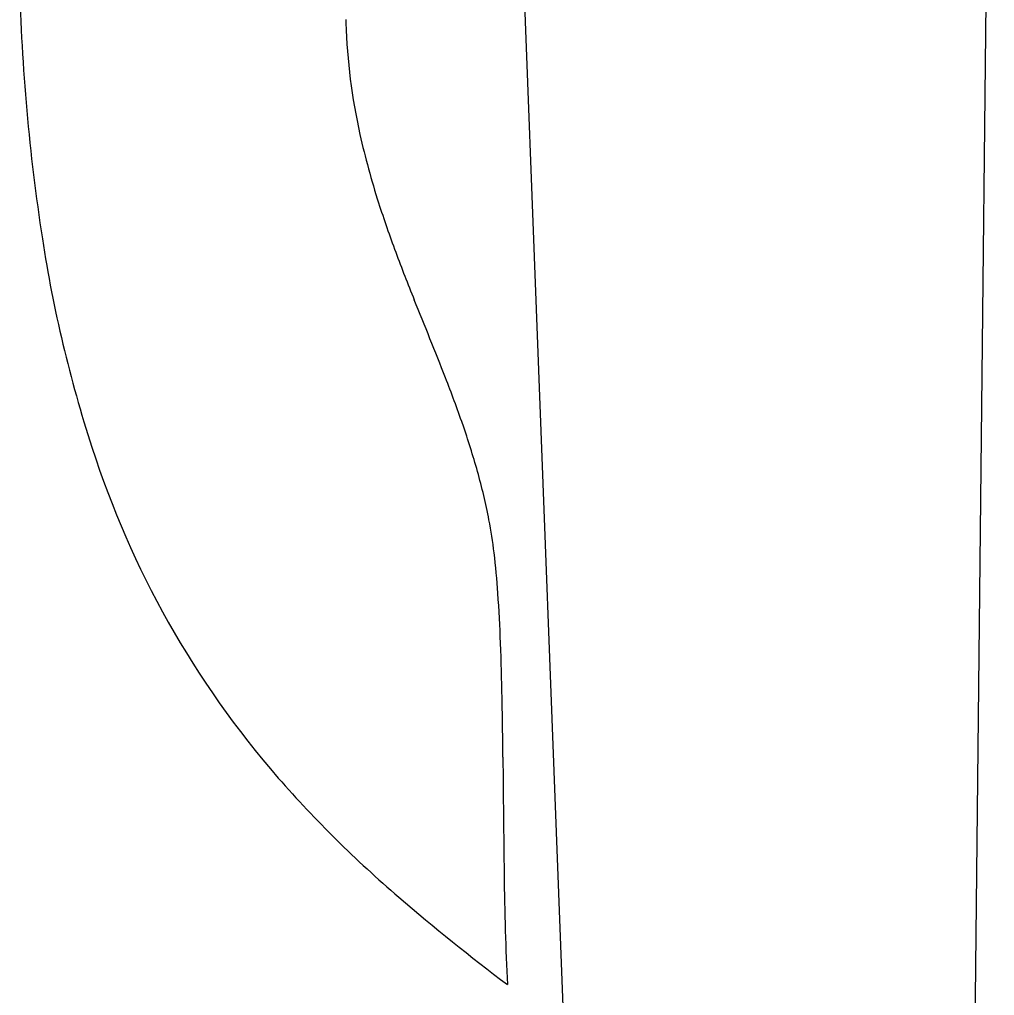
# Model space of a CAD drawing. Extents: x 42133 to 45533, y 41351 to 47951.
# Drawn here: x 42701.48 to 42705.672, y 47518.498 to 47522.694 of the extents above; entities that cross this region are included whole.
import ezdxf

# ---------------------------------------------------------------- set-up
doc = ezdxf.new("R2010")
doc.units = 0
doc.layers.add('P_TRAF_SIGN_SignDetails', color=7, linetype='Continuous')

msp = doc.modelspace()

# ---------------------------------------------------------------- linework, layer by layer
at = {"layer": 'P_TRAF_SIGN_SignDetails'}
for points in [[(42705.6715, 47526.2472), (42705.5779, 47517.5531)], [(42705.6715, 47526.2472), (42705.5779, 47517.5531)], [(42705.6715, 47526.2472), (42705.5779, 47517.5531)], [(42703.9411, 47515.2278), (42703.6369, 47523.173)], [(42703.9411, 47515.2278), (42703.6369, 47523.173)], [(42703.9411, 47515.2278), (42703.6369, 47523.173)]]:
    msp.add_lwpolyline(points, dxfattribs=at)
for centre, radius, start, end in [((42710.0575, 47523.0616), 8.58, 181.35856, 188.79202), ((42710.0575, 47523.0616), 8.58, 181.35856, 188.79202), ((42710.0575, 47523.0616), 8.58, 181.35856, 188.79202), ((42703.5796, 47522.7023), 0.6972, 180.7223, 181.9551), ((42703.5796, 47522.7023), 0.6972, 180.7223, 181.9551), ((42703.5796, 47522.7023), 0.6972, 180.7223, 181.9551), ((42705.4535, 47522.7619), 2.572, 181.8562, 192.6224), ((42705.4535, 47522.7619), 2.572, 181.8562, 192.6224), ((42705.4535, 47522.7619), 2.572, 181.8562, 192.6224), ((42706.1696, 47522.919), 3.3052, 192.5677, 197.8682), ((42706.1696, 47522.919), 3.3052, 192.5677, 197.8682), ((42706.1696, 47522.919), 3.3052, 192.5677, 197.8682), ((42707.4927, 47523.3385), 4.6932, 197.7864, 200.5162), ((42707.4927, 47523.3385), 4.6932, 197.7864, 200.5162), ((42707.4927, 47523.3385), 4.6932, 197.7864, 200.5162), ((42707.192, 47522.612), 5.6795, 188.7278, 198.0262), ((42707.192, 47522.612), 5.6795, 188.7278, 198.0262), ((42707.192, 47522.612), 5.6795, 188.7278, 198.0262), ((42710.9812, 47524.6346), 8.4147, 200.4565, 201.9552), ((42710.9812, 47524.6346), 8.4147, 200.4565, 201.9552), ((42710.9812, 47524.6346), 8.4147, 200.4565, 201.9552), ((42682.2365, 47512.8948), 22.635, 21.39937, 22.3127), ((42682.2365, 47512.8948), 22.635, 21.39937, 22.3127), ((42682.2365, 47512.8948), 22.635, 21.39937, 22.3127), ((42697.797, 47518.9981), 5.9204, 19.28224, 21.35046), ((42697.797, 47518.9981), 5.9204, 19.28224, 21.35046), ((42697.797, 47518.9981), 5.9204, 19.28224, 21.35046), ((42700.048, 47519.7908), 3.5339, 15.7551, 19.2033), ((42700.048, 47519.7908), 3.5339, 15.7551, 19.2033), ((42700.048, 47519.7908), 3.5339, 15.7551, 19.2033), ((42705.649, 47522.0905), 4.0508, 197.7658, 221.0055), ((42705.649, 47522.0905), 4.0508, 197.7658, 221.0055), ((42705.649, 47522.0905), 4.0508, 197.7658, 221.0055), ((42700.9819, 47520.0581), 2.5625, 10.9036, 15.6732), ((42700.9819, 47520.0581), 2.5625, 10.9036, 15.6732), ((42700.9819, 47520.0581), 2.5625, 10.9036, 15.6732), ((42701.3851, 47520.1401), 2.1512, 6.959, 10.791), ((42701.3851, 47520.1401), 2.1512, 6.959, 10.791), ((42701.3851, 47520.1401), 2.1512, 6.959, 10.791), ((42699.9008, 47519.9738), 3.6447, 3.9912, 6.7257), ((42699.9008, 47519.9738), 3.6447, 3.9912, 6.7257), ((42699.9008, 47519.9738), 3.6447, 3.9912, 6.7257), ((42696.6545, 47519.7541), 6.8984, 2.14575, 3.93524), ((42696.6545, 47519.7541), 6.8984, 2.14575, 3.93524), ((42696.6545, 47519.7541), 6.8984, 2.14575, 3.93524), ((42690.6457, 47519.5347), 12.9112, 1.07512, 2.12008), ((42690.6457, 47519.5347), 12.9112, 1.07512, 2.12008), ((42690.6457, 47519.5347), 12.9112, 1.07512, 2.12008), ((42675.5921, 47519.2581), 27.9674, 0.54124, 1.06312), ((42675.5921, 47519.2581), 27.9674, 0.54124, 1.06312), ((42675.5921, 47519.2581), 27.9674, 0.54124, 1.06312), ((42807.6536, 47520.3271), 104.0985, 180.442978, 180.719146), ((42807.6536, 47520.3271), 104.0985, 180.442978, 180.719146), ((42807.6536, 47520.3271), 104.0985, 180.442978, 180.719146), ((42706.5207, 47522.8901), 5.2334, 221.3496, 229.3364), ((42706.5207, 47522.8901), 5.2334, 221.3496, 229.3364), ((42706.5207, 47522.8901), 5.2334, 221.3496, 229.3364), ((42721.0405, 47519.2696), 17.479, 180.81628, 181.61784), ((42721.0405, 47519.2696), 17.479, 180.81628, 181.61784), ((42721.0405, 47519.2696), 17.479, 180.81628, 181.61784), ((42709.2895, 47526.119), 9.4869, 229.35946, 232.98201), ((42709.2895, 47526.119), 9.4869, 229.35946, 232.98201), ((42709.2895, 47526.119), 9.4869, 229.35946, 232.98201), ((42713.1888, 47519.0453), 9.6241, 181.60303, 182.98426), ((42713.1888, 47519.0453), 9.6241, 181.60303, 182.98426), ((42713.1888, 47519.0453), 9.6241, 181.60303, 182.98426)]:
    msp.add_arc(centre, radius, start, end, dxfattribs=at)

doc.saveas('drawing.dxf')
